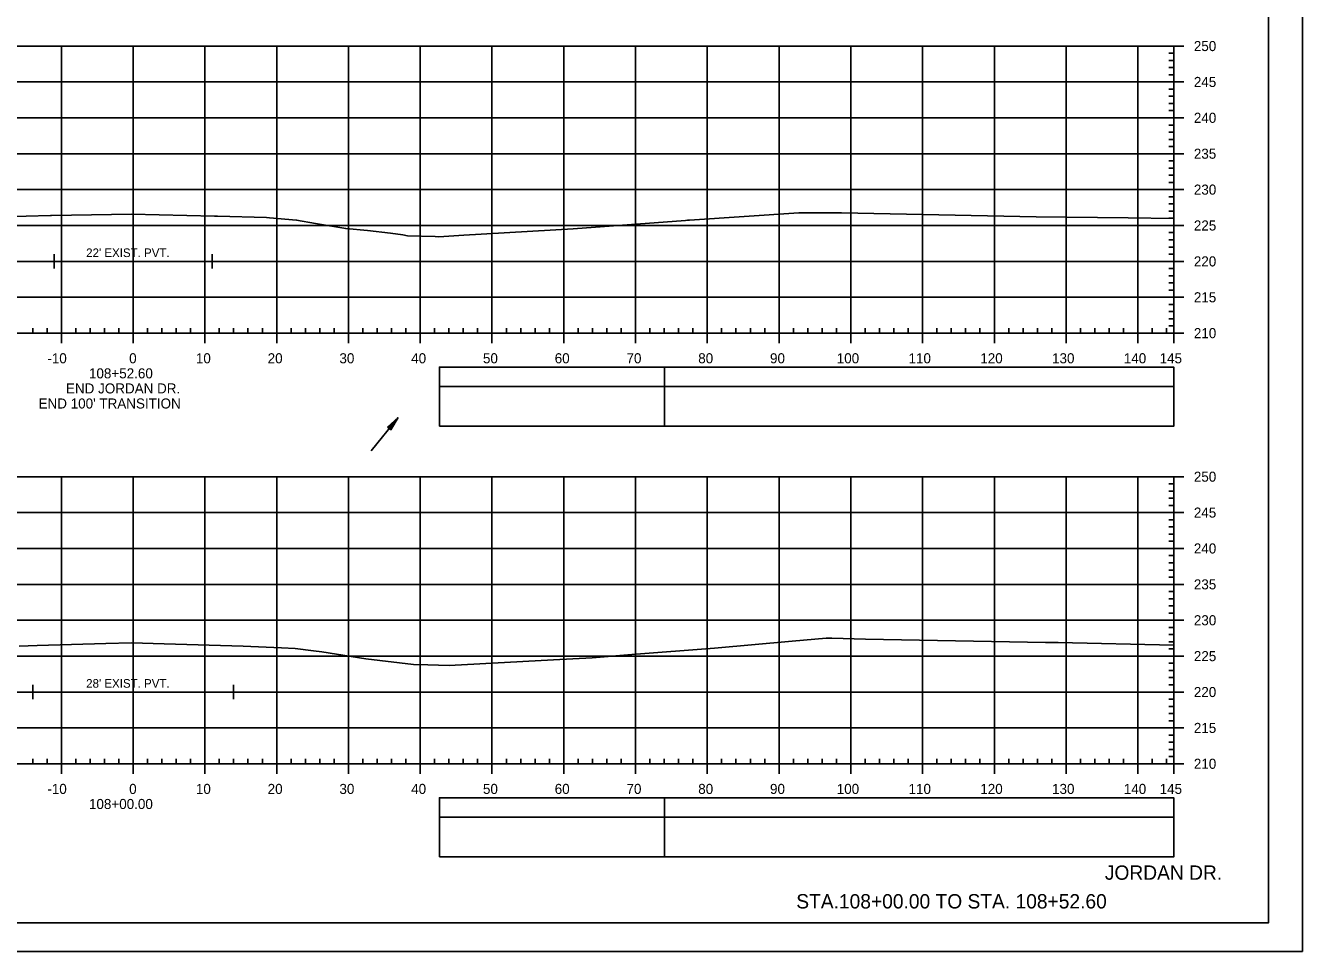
# Model space of a CAD drawing. Extents: x 1386544 to 1388153, y 379785 to 390999.
# Drawn here: x 1387917 to 1388094.9, y 380945.5 to 381074.5 of the extents above; entities that cross this region are included whole.
import ezdxf

# ---------------------------------------------------------------- set-up
doc = ezdxf.new("R2010")
doc.units = 0
for name, color, linetype in [('R_Alt Surface', 7, 'Continuous'), ('R_Axis', 7, 'Continuous'), ('R_Axis Annot', 7, 'Continuous'), ('R_Border', 7, 'Continuous'), ('R_Draft', 7, 'Continuous'), ('R_Exist Surface', 7, 'Continuous'), ('R_Grid', 7, 'Continuous'), ('R_No Plot', 7, 'Continuous'), ('R_Striping', 7, 'Continuous'), ('R_Water', 7, 'Continuous')]:
    doc.layers.add(name, color=color, linetype=linetype)

msp = doc.modelspace()

# ---------------------------------------------------------------- linework, layer by layer
at = {"layer": 'R_Alt Surface'}
for points in [[(1387920.97, 381042.62), (1387920.97, 381040.62)], [(1387942.97, 381042.62), (1387942.97, 381040.62)], [(1387920.97, 381041.62), (1387942.97, 381041.62)], [(1387917.97, 380982.62), (1387917.97, 380980.62)], [(1387945.97, 380982.62), (1387945.97, 380980.62)], [(1387917.97, 380981.62), (1387945.97, 380981.62)]]:
    msp.add_lwpolyline(points, dxfattribs=at)
at = {"layer": 'R_Axis'}
for p, q in [((1388076.97, 381031.62), (1388076.97, 381071.62)), ((1388078.37, 381071.62), (1388076.97, 381071.62)), ((1388076.97, 381070.62), (1388076.27, 381070.62)), ((1388076.97, 381069.62), (1388076.27, 381069.62)), ((1388076.97, 381068.62), (1388076.27, 381068.62)), ((1388076.97, 381067.62), (1388076.27, 381067.62)), ((1388076.97, 381065.62), (1388076.27, 381065.62)), ((1388078.37, 381066.62), (1388076.97, 381066.62)), ((1388076.97, 381064.62), (1388076.27, 381064.62)), ((1388076.97, 381063.62), (1388076.27, 381063.62)), ((1388076.97, 381062.62), (1388076.27, 381062.62)), ((1388076.97, 381060.62), (1388076.27, 381060.62)), ((1388078.37, 381061.62), (1388076.97, 381061.62)), ((1388076.97, 381059.62), (1388076.27, 381059.62)), ((1388076.97, 381058.62), (1388076.27, 381058.62)), ((1388076.97, 381057.62), (1388076.27, 381057.62)), ((1388076.97, 381055.62), (1388076.27, 381055.62)), ((1388078.37, 381056.62), (1388076.97, 381056.62)), ((1388076.97, 381054.62), (1388076.27, 381054.62)), ((1388076.97, 381053.62), (1388076.27, 381053.62)), ((1388076.97, 381052.62), (1388076.27, 381052.62)), ((1388078.37, 381051.62), (1388076.97, 381051.62)), ((1388076.97, 381050.62), (1388076.27, 381050.62)), ((1388076.97, 381049.62), (1388076.27, 381049.62)), ((1388076.97, 381048.62), (1388076.27, 381048.62)), ((1388076.97, 381047.62), (1388076.27, 381047.62)), ((1388078.37, 381046.62), (1388076.97, 381046.62)), ((1388076.97, 381045.62), (1388076.27, 381045.62)), ((1388076.97, 381044.62), (1388076.27, 381044.62)), ((1388076.97, 381043.62), (1388076.27, 381043.62)), ((1388076.97, 381042.62), (1388076.27, 381042.62)), ((1388078.37, 381041.62), (1388076.97, 381041.62)), ((1388076.97, 381040.62), (1388076.27, 381040.62)), ((1388076.97, 381039.62), (1388076.27, 381039.62)), ((1388076.97, 381038.62), (1388076.27, 381038.62)), ((1388076.97, 381037.62), (1388076.27, 381037.62)), ((1388076.97, 381035.62), (1388076.27, 381035.62)), ((1388078.37, 381036.62), (1388076.97, 381036.62)), ((1388076.97, 381034.62), (1388076.27, 381034.62)), ((1388076.97, 381033.62), (1388076.27, 381033.62)), ((1387917.97, 381031.62), (1387917.97, 381032.32)), ((1387919.97, 381031.62), (1387919.97, 381032.32)), ((1387923.97, 381031.62), (1387923.97, 381032.32)), ((1387925.97, 381031.62), (1387925.97, 381032.32)), ((1387927.97, 381031.62), (1387927.97, 381032.32)), ((1387929.97, 381031.62), (1387929.97, 381032.32)), ((1387933.97, 381031.62), (1387933.97, 381032.32)), ((1387935.97, 381031.62), (1387935.97, 381032.32)), ((1387937.97, 381031.62), (1387937.97, 381032.32)), ((1387939.97, 381031.62), (1387939.97, 381032.32)), ((1387943.97, 381031.62), (1387943.97, 381032.32)), ((1387945.97, 381031.62), (1387945.97, 381032.32)), ((1387947.97, 381031.62), (1387947.97, 381032.32)), ((1387949.97, 381031.62), (1387949.97, 381032.32)), ((1387953.97, 381031.62), (1387953.97, 381032.32)), ((1387955.97, 381031.62), (1387955.97, 381032.32)), ((1387957.97, 381031.62), (1387957.97, 381032.32)), ((1387959.97, 381031.62), (1387959.97, 381032.32)), ((1387963.97, 381031.62), (1387963.97, 381032.32)), ((1387965.97, 381031.62), (1387965.97, 381032.32)), ((1387967.97, 381031.62), (1387967.97, 381032.32)), ((1387969.97, 381031.62), (1387969.97, 381032.32)), ((1387973.97, 381031.62), (1387973.97, 381032.32)), ((1387975.97, 381031.62), (1387975.97, 381032.32)), ((1387977.97, 381031.62), (1387977.97, 381032.32)), ((1387979.97, 381031.62), (1387979.97, 381032.32)), ((1387983.97, 381031.62), (1387983.97, 381032.32)), ((1387985.97, 381031.62), (1387985.97, 381032.32)), ((1387987.97, 381031.62), (1387987.97, 381032.32)), ((1387989.97, 381031.62), (1387989.97, 381032.32)), ((1387993.97, 381031.62), (1387993.97, 381032.32)), ((1387995.97, 381031.62), (1387995.97, 381032.32)), ((1387997.97, 381031.62), (1387997.97, 381032.32)), ((1387999.97, 381031.62), (1387999.97, 381032.32)), ((1388003.97, 381031.62), (1388003.97, 381032.32)), ((1388005.97, 381031.62), (1388005.97, 381032.32)), ((1388007.97, 381031.62), (1388007.97, 381032.32)), ((1388009.97, 381031.62), (1388009.97, 381032.32)), ((1388013.97, 381031.62), (1388013.97, 381032.32)), ((1388015.97, 381031.62), (1388015.97, 381032.32)), ((1388017.97, 381031.62), (1388017.97, 381032.32)), ((1388019.97, 381031.62), (1388019.97, 381032.32)), ((1388023.97, 381031.62), (1388023.97, 381032.32)), ((1388025.97, 381031.62), (1388025.97, 381032.32)), ((1388027.97, 381031.62), (1388027.97, 381032.32)), ((1388029.97, 381031.62), (1388029.97, 381032.32)), ((1388033.97, 381031.62), (1388033.97, 381032.32)), ((1388035.97, 381031.62), (1388035.97, 381032.32)), ((1388037.97, 381031.62), (1388037.97, 381032.32)), ((1388039.97, 381031.62), (1388039.97, 381032.32)), ((1388043.97, 381031.62), (1388043.97, 381032.32)), ((1388045.97, 381031.62), (1388045.97, 381032.32)), ((1388047.97, 381031.62), (1388047.97, 381032.32)), ((1388049.97, 381031.62), (1388049.97, 381032.32)), ((1388053.97, 381031.62), (1388053.97, 381032.32)), ((1388055.97, 381031.62), (1388055.97, 381032.32)), ((1388057.97, 381031.62), (1388057.97, 381032.32)), ((1388059.97, 381031.62), (1388059.97, 381032.32)), ((1388063.97, 381031.62), (1388063.97, 381032.32)), ((1388065.97, 381031.62), (1388065.97, 381032.32)), ((1388067.97, 381031.62), (1388067.97, 381032.32)), ((1388069.97, 381031.62), (1388069.97, 381032.32)), ((1388073.97, 381031.62), (1388073.97, 381032.32)), ((1388075.97, 381031.62), (1388075.97, 381032.32)), ((1388076.97, 381032.62), (1388076.27, 381032.62)), ((1387786.97, 381031.62), (1388076.97, 381031.62)), ((1387921.97, 381030.22), (1387921.97, 381031.62)), ((1387931.97, 381030.22), (1387931.97, 381031.62)), ((1387941.97, 381030.22), (1387941.97, 381031.62)), ((1387951.97, 381030.22), (1387951.97, 381031.62)), ((1387961.97, 381030.22), (1387961.97, 381031.62)), ((1387971.97, 381030.22), (1387971.97, 381031.62)), ((1387981.97, 381030.22), (1387981.97, 381031.62)), ((1387991.97, 381030.22), (1387991.97, 381031.62)), ((1388001.97, 381030.22), (1388001.97, 381031.62)), ((1388011.97, 381030.22), (1388011.97, 381031.62)), ((1388021.97, 381030.22), (1388021.97, 381031.62)), ((1388031.97, 381030.22), (1388031.97, 381031.62)), ((1388041.97, 381030.22), (1388041.97, 381031.62)), ((1388051.97, 381030.22), (1388051.97, 381031.62)), ((1388061.97, 381030.22), (1388061.97, 381031.62)), ((1388071.97, 381030.22), (1388071.97, 381031.62)), ((1388076.97, 381030.22), (1388076.97, 381031.62)), ((1388078.37, 381031.62), (1388076.97, 381031.62)), ((1388076.97, 381010.62), (1388076.27, 381010.62)), ((1388076.97, 380971.62), (1388076.97, 381011.62)), ((1388078.37, 381011.62), (1388076.97, 381011.62)), ((1388076.97, 381009.62), (1388076.27, 381009.62)), ((1388076.97, 381008.62), (1388076.27, 381008.62)), ((1388076.97, 381007.62), (1388076.27, 381007.62)), ((1388076.97, 381005.62), (1388076.27, 381005.62)), ((1388078.37, 381006.62), (1388076.97, 381006.62)), ((1388076.97, 381004.62), (1388076.27, 381004.62)), ((1388076.97, 381003.62), (1388076.27, 381003.62)), ((1388076.97, 381002.62), (1388076.27, 381002.62)), ((1388078.37, 381001.62), (1388076.97, 381001.62)), ((1388076.97, 381000.62), (1388076.27, 381000.62)), ((1388076.97, 380999.62), (1388076.27, 380999.62)), ((1388076.97, 380998.62), (1388076.27, 380998.62)), ((1388076.97, 380997.62), (1388076.27, 380997.62)), ((1388078.37, 380996.62), (1388076.97, 380996.62)), ((1388076.97, 380995.62), (1388076.27, 380995.62)), ((1388076.97, 380994.62), (1388076.27, 380994.62)), ((1388076.97, 380993.62), (1388076.27, 380993.62)), ((1388076.97, 380992.62), (1388076.27, 380992.62)), ((1388078.37, 380991.62), (1388076.97, 380991.62)), ((1388076.97, 380990.62), (1388076.27, 380990.62)), ((1388076.97, 380989.62), (1388076.27, 380989.62)), ((1388076.97, 380988.62), (1388076.27, 380988.62)), ((1388076.97, 380987.62), (1388076.27, 380987.62)), ((1388076.97, 380985.62), (1388076.27, 380985.62)), ((1388078.37, 380986.62), (1388076.97, 380986.62)), ((1388076.97, 380984.62), (1388076.27, 380984.62)), ((1388076.97, 380983.62), (1388076.27, 380983.62)), ((1388076.97, 380982.62), (1388076.27, 380982.62)), ((1388076.97, 380980.62), (1388076.27, 380980.62)), ((1388078.37, 380981.62), (1388076.97, 380981.62)), ((1388076.97, 380979.62), (1388076.27, 380979.62)), ((1388076.97, 380978.62), (1388076.27, 380978.62)), ((1388076.97, 380977.62), (1388076.27, 380977.62)), ((1388076.97, 380975.62), (1388076.27, 380975.62)), ((1388078.37, 380976.62), (1388076.97, 380976.62)), ((1388076.97, 380974.62), (1388076.27, 380974.62)), ((1388076.97, 380973.62), (1388076.27, 380973.62)), ((1387786.97, 380971.62), (1388076.97, 380971.62)), ((1387917.97, 380971.62), (1387917.97, 380972.32)), ((1387919.97, 380971.62), (1387919.97, 380972.32)), ((1387921.97, 380970.22), (1387921.97, 380971.62)), ((1387923.97, 380971.62), (1387923.97, 380972.32)), ((1387925.97, 380971.62), (1387925.97, 380972.32)), ((1387927.97, 380971.62), (1387927.97, 380972.32)), ((1387929.97, 380971.62), (1387929.97, 380972.32)), ((1387931.97, 380970.22), (1387931.97, 380971.62)), ((1387933.97, 380971.62), (1387933.97, 380972.32)), ((1387935.97, 380971.62), (1387935.97, 380972.32)), ((1387937.97, 380971.62), (1387937.97, 380972.32)), ((1387939.97, 380971.62), (1387939.97, 380972.32)), ((1387941.97, 380970.22), (1387941.97, 380971.62)), ((1387943.97, 380971.62), (1387943.97, 380972.32)), ((1387945.97, 380971.62), (1387945.97, 380972.32)), ((1387947.97, 380971.62), (1387947.97, 380972.32)), ((1387949.97, 380971.62), (1387949.97, 380972.32)), ((1387951.97, 380970.22), (1387951.97, 380971.62)), ((1387953.97, 380971.62), (1387953.97, 380972.32)), ((1387955.97, 380971.62), (1387955.97, 380972.32)), ((1387957.97, 380971.62), (1387957.97, 380972.32)), ((1387959.97, 380971.62), (1387959.97, 380972.32)), ((1387961.97, 380970.22), (1387961.97, 380971.62)), ((1387963.97, 380971.62), (1387963.97, 380972.32)), ((1387965.97, 380971.62), (1387965.97, 380972.32)), ((1387967.97, 380971.62), (1387967.97, 380972.32)), ((1387969.97, 380971.62), (1387969.97, 380972.32)), ((1387971.97, 380970.22), (1387971.97, 380971.62)), ((1387973.97, 380971.62), (1387973.97, 380972.32)), ((1387975.97, 380971.62), (1387975.97, 380972.32)), ((1387977.97, 380971.62), (1387977.97, 380972.32)), ((1387979.97, 380971.62), (1387979.97, 380972.32)), ((1387981.97, 380970.22), (1387981.97, 380971.62)), ((1387983.97, 380971.62), (1387983.97, 380972.32)), ((1387985.97, 380971.62), (1387985.97, 380972.32)), ((1387987.97, 380971.62), (1387987.97, 380972.32)), ((1387989.97, 380971.62), (1387989.97, 380972.32)), ((1387991.97, 380970.22), (1387991.97, 380971.62)), ((1387993.97, 380971.62), (1387993.97, 380972.32)), ((1387995.97, 380971.62), (1387995.97, 380972.32)), ((1387997.97, 380971.62), (1387997.97, 380972.32)), ((1387999.97, 380971.62), (1387999.97, 380972.32)), ((1388001.97, 380970.22), (1388001.97, 380971.62)), ((1388003.97, 380971.62), (1388003.97, 380972.32)), ((1388005.97, 380971.62), (1388005.97, 380972.32)), ((1388007.97, 380971.62), (1388007.97, 380972.32)), ((1388009.97, 380971.62), (1388009.97, 380972.32)), ((1388011.97, 380970.22), (1388011.97, 380971.62)), ((1388013.97, 380971.62), (1388013.97, 380972.32)), ((1388015.97, 380971.62), (1388015.97, 380972.32)), ((1388017.97, 380971.62), (1388017.97, 380972.32)), ((1388019.97, 380971.62), (1388019.97, 380972.32)), ((1388021.97, 380970.22), (1388021.97, 380971.62)), ((1388023.97, 380971.62), (1388023.97, 380972.32)), ((1388025.97, 380971.62), (1388025.97, 380972.32)), ((1388027.97, 380971.62), (1388027.97, 380972.32)), ((1388029.97, 380971.62), (1388029.97, 380972.32)), ((1388031.97, 380970.22), (1388031.97, 380971.62)), ((1388033.97, 380971.62), (1388033.97, 380972.32)), ((1388035.97, 380971.62), (1388035.97, 380972.32)), ((1388037.97, 380971.62), (1388037.97, 380972.32)), ((1388039.97, 380971.62), (1388039.97, 380972.32)), ((1388041.97, 380970.22), (1388041.97, 380971.62)), ((1388043.97, 380971.62), (1388043.97, 380972.32)), ((1388045.97, 380971.62), (1388045.97, 380972.32)), ((1388047.97, 380971.62), (1388047.97, 380972.32)), ((1388049.97, 380971.62), (1388049.97, 380972.32)), ((1388051.97, 380970.22), (1388051.97, 380971.62)), ((1388053.97, 380971.62), (1388053.97, 380972.32)), ((1388055.97, 380971.62), (1388055.97, 380972.32)), ((1388057.97, 380971.62), (1388057.97, 380972.32)), ((1388059.97, 380971.62), (1388059.97, 380972.32)), ((1388061.97, 380970.22), (1388061.97, 380971.62)), ((1388063.97, 380971.62), (1388063.97, 380972.32)), ((1388065.97, 380971.62), (1388065.97, 380972.32)), ((1388067.97, 380971.62), (1388067.97, 380972.32)), ((1388069.97, 380971.62), (1388069.97, 380972.32)), ((1388071.97, 380970.22), (1388071.97, 380971.62)), ((1388073.97, 380971.62), (1388073.97, 380972.32)), ((1388075.97, 380971.62), (1388075.97, 380972.32)), ((1388076.97, 380972.62), (1388076.27, 380972.62)), ((1388076.97, 380970.22), (1388076.97, 380971.62)), ((1388078.37, 380971.62), (1388076.97, 380971.62))]:
    msp.add_line(p, q, dxfattribs=at)
at = {"layer": 'R_Axis Annot'}
for points in [[(1388005.99, 381024.18), (1388076.97, 381024.18), (1388076.97, 381026.89), (1388005.99, 381026.89)], [(1388005.99, 381018.65), (1388076.97, 381018.65), (1388076.97, 381024.18), (1388005.99, 381024.18)], [(1388005.99, 380964.18), (1388076.97, 380964.18), (1388076.97, 380966.89), (1388005.99, 380966.89)], [(1388005.99, 380958.65), (1388076.97, 380958.65), (1388076.97, 380964.18), (1388005.99, 380964.18)]]:
    msp.add_lwpolyline(points, close=True, dxfattribs=at)
at = {"layer": 'R_Border'}
for q in [(1388090.15, 381154.92), (1387773.97, 380949.46)]:
    msp.add_line((1388090.15, 380949.46), q, dxfattribs=at)
at = {"layer": 'R_Exist Surface'}
for points in [[(1387913.69, 381047.84), (1387920.45, 381047.99), (1387920.58, 381047.99), (1387931.75, 381048.22), (1387943.28, 381047.93), (1387943.57, 381047.93), (1387943.72, 381047.92), (1387950.55, 381047.74), (1387950.96, 381047.7), (1387954.73, 381047.37), (1387957.36, 381046.91), (1387961.58, 381046.2), (1387964.61, 381045.9), (1387967.82, 381045.56), (1387969.54, 381045.3), (1387970.2, 381045.19), (1387974.04, 381045.08), (1387974.55, 381045.06), (1387978.04, 381045.26), (1387993.26, 381046.15), (1388008.92, 381047.32), (1388009.23, 381047.35), (1388009.5, 381047.36), (1388024.73, 381048.37), (1388029.23, 381048.39), (1388029.41, 381048.39), (1388030.66, 381048.37), (1388057.78, 381047.83), (1388070.6, 381047.67), (1388076.97, 381047.59)], [(1387916.1, 380988.01), (1387918.58, 380988.1), (1387928.17, 380988.39), (1387931.76, 380988.47), (1387936.3, 380988.33), (1387947.31, 380988.01), (1387952.66, 380987.76), (1387954.56, 380987.69), (1387957.12, 380987.37), (1387958.28, 380987.21), (1387964.37, 380986.23), (1387964.38, 380986.23), (1387964.39, 380986.23), (1387971.05, 380985.46), (1387973.01, 380985.4), (1387975.98, 380985.33), (1387990.53, 380986.09), (1387995.93, 380986.38), (1388001.47, 380986.83), (1388012.96, 380987.73), (1388023.82, 380988.7), (1388028.52, 380989.14), (1388029.33, 380989.12), (1388034, 380988.97), (1388059.09, 380988.53), (1388059.44, 380988.52), (1388059.64, 380988.52), (1388060.84, 380988.5), (1388076.97, 380988.17)]]:
    msp.add_lwpolyline(points, dxfattribs=at)
at = {"layer": 'R_Grid'}
for p, q in [((1387786.97, 381071.62), (1388076.97, 381071.62)), ((1387921.97, 381031.62), (1387921.97, 381071.62)), ((1387931.97, 381031.62), (1387931.97, 381071.62)), ((1387941.97, 381031.62), (1387941.97, 381071.62)), ((1387951.97, 381031.62), (1387951.97, 381071.62)), ((1387961.97, 381031.62), (1387961.97, 381071.62)), ((1387971.97, 381031.62), (1387971.97, 381071.62)), ((1387981.97, 381031.62), (1387981.97, 381071.62)), ((1387991.97, 381031.62), (1387991.97, 381071.62)), ((1388001.97, 381031.62), (1388001.97, 381071.62)), ((1388011.97, 381031.62), (1388011.97, 381071.62)), ((1388021.97, 381031.62), (1388021.97, 381071.62)), ((1388031.97, 381031.62), (1388031.97, 381071.62)), ((1388041.97, 381031.62), (1388041.97, 381071.62)), ((1388051.97, 381031.62), (1388051.97, 381071.62)), ((1388061.97, 381031.62), (1388061.97, 381071.62)), ((1388071.97, 381031.62), (1388071.97, 381071.62)), ((1388076.97, 381031.62), (1388076.97, 381071.62)), ((1387786.97, 381066.62), (1388076.97, 381066.62)), ((1387786.97, 381061.62), (1388076.97, 381061.62)), ((1387786.97, 381056.62), (1388076.97, 381056.62)), ((1387786.97, 381051.62), (1388076.97, 381051.62)), ((1387786.97, 381046.62), (1388076.97, 381046.62)), ((1387786.97, 381041.62), (1388076.97, 381041.62)), ((1387786.97, 381036.62), (1388076.97, 381036.62)), ((1387786.97, 381031.62), (1388076.97, 381031.62)), ((1387786.97, 381011.62), (1388076.97, 381011.62)), ((1387921.97, 380971.62), (1387921.97, 381011.62)), ((1387931.97, 380971.62), (1387931.97, 381011.62)), ((1387941.97, 380971.62), (1387941.97, 381011.62)), ((1387951.97, 380971.62), (1387951.97, 381011.62)), ((1387961.97, 380971.62), (1387961.97, 381011.62)), ((1387971.97, 380971.62), (1387971.97, 381011.62)), ((1387981.97, 380971.62), (1387981.97, 381011.62)), ((1387991.97, 380971.62), (1387991.97, 381011.62)), ((1388001.97, 380971.62), (1388001.97, 381011.62)), ((1388011.97, 380971.62), (1388011.97, 381011.62)), ((1388021.97, 380971.62), (1388021.97, 381011.62)), ((1388031.97, 380971.62), (1388031.97, 381011.62)), ((1388041.97, 380971.62), (1388041.97, 381011.62)), ((1388051.97, 380971.62), (1388051.97, 381011.62)), ((1388061.97, 380971.62), (1388061.97, 381011.62)), ((1388071.97, 380971.62), (1388071.97, 381011.62)), ((1388076.97, 380971.62), (1388076.97, 381011.62)), ((1387786.97, 381006.62), (1388076.97, 381006.62)), ((1387786.97, 381001.62), (1388076.97, 381001.62)), ((1387786.97, 380996.62), (1388076.97, 380996.62)), ((1387786.97, 380991.62), (1388076.97, 380991.62)), ((1387786.97, 380986.62), (1388076.97, 380986.62)), ((1387786.97, 380981.62), (1388076.97, 380981.62)), ((1387786.97, 380976.62), (1388076.97, 380976.62)), ((1387786.97, 380971.62), (1388076.97, 380971.62))]:
    msp.add_line(p, q, dxfattribs=at)
at = {"layer": 'R_No Plot'}
msp.add_line((1387761.57, 380945.48), (1388094.9, 380945.48), dxfattribs=at)
for points in [[(1387761.56, 381158.81), (1388094.9, 381158.81), (1388094.9, 380945.47), (1387761.56, 380945.47)], [(1388007.89, 381154.92), (1388027.51, 381154.92), (1388027.51, 381145.04), (1388043.62, 381145.04), (1388066.82, 381145.04), (1388066.82, 381120.7), (1388090.15, 381120.7), (1388090.15, 380949.46), (1387773.97, 380949.46), (1387773.97, 381154.92)]]:
    msp.add_lwpolyline(points, close=True, dxfattribs=at)
at = {"layer": 'R_Striping'}
for points in [[(1387974.65, 381024.18), (1388005.99, 381024.18), (1388005.99, 381026.89), (1387974.65, 381026.89)], [(1387974.65, 381018.66), (1388005.99, 381018.66), (1388005.99, 381024.18), (1387974.65, 381024.18)], [(1387974.65, 380964.18), (1388005.99, 380964.18), (1388005.99, 380966.89), (1387974.65, 380966.89)], [(1387974.65, 380958.66), (1388005.99, 380958.66), (1388005.99, 380964.18), (1387974.65, 380964.18)]]:
    msp.add_lwpolyline(points, close=True, dxfattribs=at)
at = {"layer": 'R_Water'}
for p, q in [((1387965.11, 381015.22), (1387968.89, 381019.88)), ((1387967.4, 381018.51), (1387968.89, 381019.88)), ((1387967.4, 381018.51), (1387968.89, 381019.88)), ((1387967.44, 381018.48), (1387968.68, 381019.62)), ((1387967.44, 381018.48), (1387968.68, 381019.62)), ((1387967.48, 381018.45), (1387968.47, 381019.35)), ((1387967.48, 381018.45), (1387968.47, 381019.35)), ((1387967.79, 381018.2), (1387968.47, 381019.35)), ((1387967.79, 381018.2), (1387968.47, 381019.35)), ((1387967.83, 381018.17), (1387968.68, 381019.62)), ((1387967.83, 381018.17), (1387968.68, 381019.62)), ((1387967.87, 381018.14), (1387968.89, 381019.88)), ((1387967.87, 381018.14), (1387968.89, 381019.88)), ((1387967.4, 381018.51), (1387967.87, 381018.14)), ((1387967.4, 381018.51), (1387967.87, 381018.14)), ((1387967.52, 381018.42), (1387968.26, 381019.09)), ((1387967.52, 381018.42), (1387968.26, 381019.09)), ((1387967.56, 381018.39), (1387968.04, 381018.83)), ((1387967.56, 381018.39), (1387968.04, 381018.83)), ((1387967.6, 381018.35), (1387967.83, 381018.57)), ((1387967.6, 381018.35), (1387967.83, 381018.57)), ((1387967.67, 381018.3), (1387967.83, 381018.57)), ((1387967.67, 381018.3), (1387967.83, 381018.57)), ((1387967.71, 381018.26), (1387968.04, 381018.83)), ((1387967.71, 381018.26), (1387968.04, 381018.83)), ((1387967.75, 381018.23), (1387968.26, 381019.09)), ((1387967.75, 381018.23), (1387968.26, 381019.09))]:
    msp.add_line(p, q, dxfattribs=at)

# ---------------------------------------------------------------- texts
at = {"layer": 'R_Axis Annot'}
for s, p in [('250', (1388079.77, 381070.92)), ('245', (1388079.77, 381065.92)), ('240', (1388079.77, 381060.92)), ('235', (1388079.77, 381055.92)), ('230', (1388079.77, 381050.92)), ('225', (1388079.77, 381045.92)), ('220', (1388079.77, 381040.92)), ('215', (1388079.77, 381035.92)), ('210', (1388079.77, 381030.92)), ('-10', (1387920.01, 381027.42)), ('0', (1387931.41, 381027.42)), ('10', (1387940.71, 381027.42)), ('20', (1387950.71, 381027.42)), ('30', (1387960.71, 381027.42)), ('40', (1387970.71, 381027.42)), ('50', (1387980.71, 381027.42)), ('60', (1387990.71, 381027.42)), ('70', (1388000.71, 381027.42)), ('80', (1388010.71, 381027.42)), ('90', (1388020.71, 381027.42)), ('100', (1388030.01, 381027.42)), ('110', (1388040.01, 381027.42)), ('120', (1388050.01, 381027.42)), ('130', (1388060.01, 381027.42)), ('140', (1388070.01, 381027.42)), ('145', (1388075, 381027.42)), ('108+52.60', (1387925.81, 381025.32)), ('END JORDAN DR.', (1387922.61, 381023.22)), ("END 100' TRANSITION", (1387918.79, 381021.12)), ('250', (1388079.77, 381010.92)), ('245', (1388079.77, 381005.92)), ('240', (1388079.77, 381000.92)), ('235', (1388079.77, 380995.92)), ('230', (1388079.77, 380990.92)), ('225', (1388079.77, 380985.92)), ('220', (1388079.77, 380980.92)), ('215', (1388079.77, 380975.92)), ('210', (1388079.77, 380970.92)), ('-10', (1387920.01, 380967.42)), ('0', (1387931.41, 380967.42)), ('10', (1387940.71, 380967.42)), ('20', (1387950.71, 380967.42)), ('30', (1387960.71, 380967.42)), ('40', (1387970.71, 380967.42)), ('50', (1387980.71, 380967.42)), ('60', (1387990.71, 380967.42)), ('70', (1388000.71, 380967.42)), ('80', (1388010.71, 380967.42)), ('90', (1388020.71, 380967.42)), ('100', (1388030.01, 380967.42)), ('110', (1388040.01, 380967.42)), ('120', (1388050.01, 380967.42)), ('130', (1388060.01, 380967.42)), ('140', (1388070.01, 380967.42)), ('145', (1388075, 380967.42)), ('108+00.00', (1387925.81, 380965.32))]:
    msp.add_text(s, height=1.4, dxfattribs=at).set_placement(p)
at = {"layer": 'R_Draft'}
for s, p in [('JORDAN DR.', (1388067.37, 380955.46)), ('STA.108+00.00 TO STA. 108+52.60', (1388024.37, 380951.46))]:
    msp.add_text(s, height=2, dxfattribs=at).set_placement(p)
at = {"layer": 'R_Water'}
for s, p in [("22' EXIST. PVT.", (1387925.42, 381042.22)), ("28' EXIST. PVT.", (1387925.42, 380982.22))]:
    msp.add_text(s, height=1.2, dxfattribs=at).set_placement(p)

doc.saveas('drawing.dxf')
